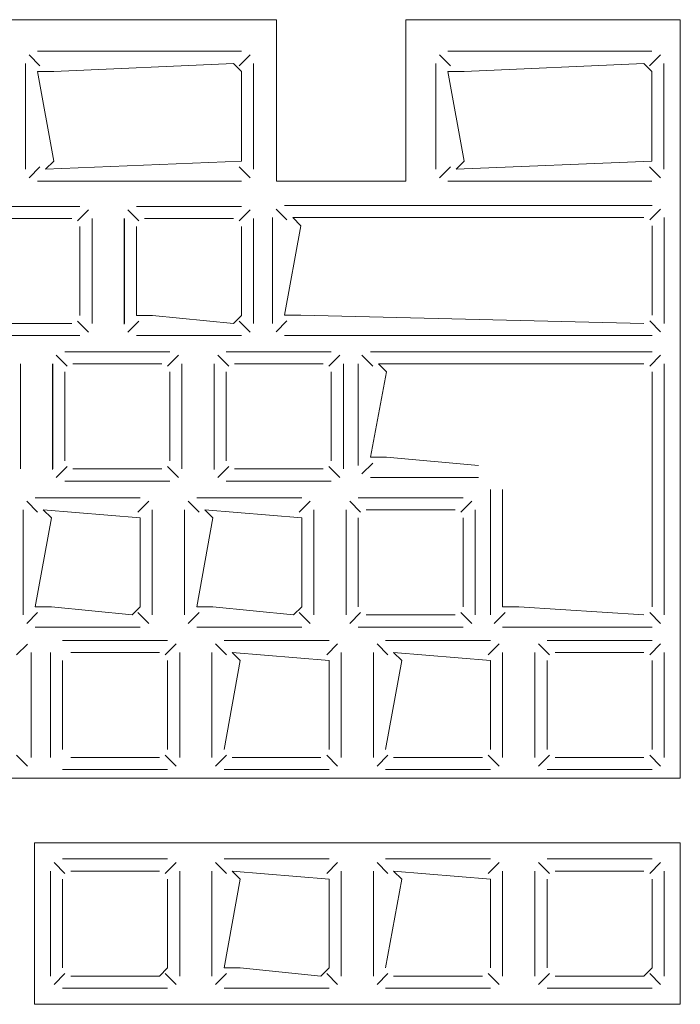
# Model space of a CAD drawing. Header units: feet. Extents: x 8 to 127, y 6 to 90.
# Tile 311 of 538: x 46.8719 to 46.9128, y 50.2947 to 50.3556. Entities that reach past the tile are written whole.
import ezdxf

# ---------------------------------------------------------------- set-up
doc = ezdxf.new("R2010")
doc.units = ezdxf.units.FT
doc.header["$MEASUREMENT"] = 0
doc.layers.add('MOBILARIO', color=8, linetype='Continuous')

msp = doc.modelspace()

# ---------------------------------------------------------------- linework, layer by layer
at = {"layer": 'MOBILARIO', "lineweight": 5}
for p, q in [((46.791295, 50.355619), (46.887795, 50.355619)), ((46.791295, 50.355619), (46.887795, 50.355619)), ((46.887795, 50.345619), (46.887795, 50.355619)), ((46.887795, 50.345619), (46.887795, 50.355619)), ((46.895795, 50.355619), (46.912795, 50.355619)), ((46.895795, 50.345619), (46.895795, 50.355619)), ((46.895795, 50.355619), (46.912795, 50.355619)), ((46.895795, 50.345619), (46.895795, 50.355619)), ((46.912795, 50.30868), (46.912795, 50.355619)), ((46.912795, 50.30868), (46.912795, 50.355619)), ((46.87314, 50.352768), (46.872464, 50.353444)), ((46.87314, 50.352768), (46.872464, 50.353444)), ((46.885619, 50.353664), (46.872994, 50.353664)), ((46.885619, 50.353664), (46.872994, 50.353664)), ((46.885473, 50.352768), (46.88615, 50.353444)), ((46.885473, 50.352768), (46.88615, 50.353444)), ((46.898554, 50.352768), (46.897877, 50.353444)), ((46.898554, 50.352768), (46.897877, 50.353444)), ((46.911033, 50.353664), (46.898408, 50.353664)), ((46.911033, 50.353664), (46.898408, 50.353664)), ((46.910887, 50.352768), (46.911563, 50.353444)), ((46.910887, 50.352768), (46.911563, 50.353444)), ((46.872244, 50.352914), (46.872244, 50.346369)), ((46.872244, 50.352914), (46.872244, 50.346369)), ((46.885119, 50.352914), (46.873994, 50.352414)), ((46.885119, 50.352914), (46.873994, 50.352414)), ((46.885619, 50.352414), (46.885119, 50.352914)), ((46.885619, 50.352414), (46.885119, 50.352914)), ((46.886369, 50.346369), (46.886369, 50.352914)), ((46.886369, 50.346369), (46.886369, 50.352914)), ((46.897658, 50.352914), (46.897658, 50.346369)), ((46.897658, 50.352914), (46.897658, 50.346369)), ((46.910533, 50.352914), (46.899408, 50.352414)), ((46.910533, 50.352914), (46.899408, 50.352414)), ((46.911033, 50.352414), (46.910533, 50.352914)), ((46.911033, 50.352414), (46.910533, 50.352914)), ((46.911783, 50.346369), (46.911783, 50.352914)), ((46.911783, 50.346369), (46.911783, 50.352914)), ((46.873994, 50.352414), (46.872994, 50.352414)), ((46.872994, 50.352414), (46.873994, 50.346869)), ((46.873994, 50.352414), (46.872994, 50.352414)), ((46.872994, 50.352414), (46.873994, 50.346869)), ((46.885619, 50.346869), (46.885619, 50.352414)), ((46.885619, 50.346869), (46.885619, 50.352414)), ((46.899408, 50.352414), (46.898408, 50.352414)), ((46.898408, 50.352414), (46.899408, 50.346869)), ((46.899408, 50.352414), (46.898408, 50.352414)), ((46.898408, 50.352414), (46.899408, 50.346869)), ((46.911033, 50.346869), (46.911033, 50.352414)), ((46.911033, 50.346869), (46.911033, 50.352414)), ((46.873994, 50.346869), (46.873494, 50.346369)), ((46.873494, 50.346369), (46.885619, 50.346869)), ((46.873994, 50.346869), (46.873494, 50.346369)), ((46.873494, 50.346369), (46.885619, 50.346869)), ((46.899408, 50.346869), (46.898908, 50.346369)), ((46.898908, 50.346369), (46.911033, 50.346869)), ((46.899408, 50.346869), (46.898908, 50.346369)), ((46.898908, 50.346369), (46.911033, 50.346869)), ((46.87314, 50.346516), (46.872464, 50.345839)), ((46.87314, 50.346516), (46.872464, 50.345839)), ((46.885473, 50.346516), (46.88615, 50.345839)), ((46.885473, 50.346516), (46.88615, 50.345839)), ((46.898554, 50.346516), (46.897877, 50.345839)), ((46.898554, 50.346516), (46.897877, 50.345839)), ((46.910887, 50.346516), (46.911563, 50.345839)), ((46.910887, 50.346516), (46.911563, 50.345839)), ((46.872994, 50.345619), (46.885619, 50.345619)), ((46.872994, 50.345619), (46.885619, 50.345619)), ((46.887795, 50.345619), (46.895795, 50.345619)), ((46.887795, 50.345619), (46.895795, 50.345619)), ((46.898408, 50.345619), (46.911033, 50.345619)), ((46.898408, 50.345619), (46.911033, 50.345619)), ((46.911044, 50.344119), (46.888291, 50.344119)), ((46.911044, 50.344119), (46.888291, 50.344119)), ((46.869119, 50.344066), (46.875619, 50.344066)), ((46.869119, 50.344066), (46.875619, 50.344066)), ((46.875473, 50.343169), (46.87615, 50.343846)), ((46.875473, 50.343169), (46.87615, 50.343846)), ((46.879266, 50.343169), (46.878589, 50.343846)), ((46.879266, 50.343169), (46.878589, 50.343846)), ((46.879119, 50.344066), (46.885619, 50.344066)), ((46.879119, 50.344066), (46.885619, 50.344066)), ((46.885473, 50.343169), (46.88615, 50.343846)), ((46.885473, 50.343169), (46.88615, 50.343846)), ((46.888437, 50.343223), (46.88776, 50.3439)), ((46.888437, 50.343223), (46.88776, 50.3439)), ((46.910898, 50.343223), (46.911574, 50.3439)), ((46.910898, 50.343223), (46.911574, 50.3439)), ((46.869619, 50.343316), (46.875119, 50.343316)), ((46.869619, 50.343316), (46.875119, 50.343316)), ((46.876369, 50.343316), (46.876369, 50.336816)), ((46.876369, 50.343316), (46.876369, 50.336816)), ((46.878357, 50.336779), (46.878357, 50.343324)), ((46.878357, 50.336779), (46.878357, 50.343324)), ((46.878369, 50.336816), (46.878369, 50.343316)), ((46.878369, 50.336816), (46.878369, 50.343316)), ((46.879619, 50.343316), (46.885119, 50.343316)), ((46.879619, 50.343316), (46.885119, 50.343316)), ((46.886369, 50.343316), (46.886369, 50.336816)), ((46.886369, 50.343316), (46.886369, 50.336816)), ((46.887541, 50.343369), (46.887541, 50.336825)), ((46.887541, 50.343369), (46.887541, 50.336825)), ((46.889291, 50.342869), (46.888791, 50.343369)), ((46.888791, 50.343369), (46.910544, 50.343369)), ((46.889291, 50.342869), (46.888791, 50.343369)), ((46.888791, 50.343369), (46.910544, 50.343369)), ((46.911794, 50.336825), (46.911794, 50.343369)), ((46.911794, 50.336825), (46.911794, 50.343369)), ((46.875619, 50.342816), (46.875619, 50.337316)), ((46.875619, 50.342816), (46.875619, 50.337316)), ((46.879119, 50.337316), (46.879119, 50.342816)), ((46.879119, 50.337316), (46.879119, 50.342816)), ((46.885619, 50.342816), (46.885619, 50.337316)), ((46.885619, 50.342816), (46.885619, 50.337316)), ((46.888291, 50.337325), (46.889291, 50.342869)), ((46.888291, 50.337325), (46.889291, 50.342869)), ((46.911044, 50.342869), (46.911044, 50.337325)), ((46.911044, 50.342869), (46.911044, 50.337325)), ((46.875119, 50.336816), (46.869619, 50.336816)), ((46.875119, 50.336816), (46.869619, 50.336816)), ((46.875473, 50.336962), (46.87615, 50.336285)), ((46.875473, 50.336962), (46.87615, 50.336285)), ((46.879266, 50.336962), (46.878589, 50.336285)), ((46.879266, 50.336962), (46.878589, 50.336285)), ((46.880119, 50.337316), (46.879119, 50.337316)), ((46.880119, 50.337316), (46.879119, 50.337316)), ((46.885119, 50.336816), (46.880119, 50.337316)), ((46.885119, 50.336816), (46.880119, 50.337316)), ((46.885619, 50.337316), (46.885119, 50.336816)), ((46.885619, 50.337316), (46.885119, 50.336816)), ((46.885473, 50.336962), (46.88615, 50.336285)), ((46.885473, 50.336962), (46.88615, 50.336285)), ((46.888437, 50.336971), (46.88776, 50.336294)), ((46.888437, 50.336971), (46.88776, 50.336294)), ((46.889291, 50.337325), (46.888291, 50.337325)), ((46.889291, 50.337325), (46.888291, 50.337325)), ((46.910544, 50.336825), (46.889291, 50.337325)), ((46.910544, 50.336825), (46.889291, 50.337325)), ((46.910898, 50.336971), (46.911574, 50.336294)), ((46.910898, 50.336971), (46.911574, 50.336294)), ((46.875619, 50.336066), (46.869119, 50.336066)), ((46.875619, 50.336066), (46.869119, 50.336066)), ((46.885619, 50.336066), (46.879119, 50.336066)), ((46.885619, 50.336066), (46.879119, 50.336066)), ((46.888291, 50.336075), (46.911044, 50.336075)), ((46.888291, 50.336075), (46.911044, 50.336075)), ((46.874682, 50.335066), (46.881182, 50.335066)), ((46.874682, 50.335066), (46.881182, 50.335066)), ((46.884682, 50.335066), (46.891182, 50.335066)), ((46.884682, 50.335066), (46.891182, 50.335066)), ((46.8936, 50.335066), (46.911044, 50.335066)), ((46.8936, 50.335066), (46.911044, 50.335066)), ((46.874829, 50.33417), (46.874152, 50.334846)), ((46.874829, 50.33417), (46.874152, 50.334846)), ((46.881036, 50.33417), (46.881713, 50.334846)), ((46.881036, 50.33417), (46.881713, 50.334846)), ((46.884829, 50.33417), (46.884152, 50.334846)), ((46.884829, 50.33417), (46.884152, 50.334846)), ((46.891036, 50.33417), (46.891713, 50.334846)), ((46.891036, 50.33417), (46.891713, 50.334846)), ((46.89307, 50.334846), (46.893746, 50.33417)), ((46.89307, 50.334846), (46.893746, 50.33417)), ((46.911574, 50.334846), (46.910898, 50.33417)), ((46.911574, 50.334846), (46.910898, 50.33417)), ((46.871932, 50.334316), (46.871932, 50.327816)), ((46.871932, 50.334316), (46.871932, 50.327816)), ((46.87392, 50.32778), (46.87392, 50.334325)), ((46.87392, 50.32778), (46.87392, 50.334325)), ((46.873932, 50.327816), (46.873932, 50.334316)), ((46.873932, 50.327816), (46.873932, 50.334316)), ((46.874682, 50.328316), (46.874682, 50.333816)), ((46.874682, 50.328316), (46.874682, 50.333816)), ((46.875182, 50.334316), (46.880682, 50.334316)), ((46.875182, 50.334316), (46.880682, 50.334316)), ((46.881182, 50.333816), (46.881182, 50.328316)), ((46.881182, 50.333816), (46.881182, 50.328316)), ((46.881932, 50.334316), (46.881932, 50.327816)), ((46.881932, 50.334316), (46.881932, 50.327816)), ((46.88392, 50.32778), (46.88392, 50.334325)), ((46.88392, 50.32778), (46.88392, 50.334325)), ((46.883932, 50.327816), (46.883932, 50.334316)), ((46.883932, 50.327816), (46.883932, 50.334316)), ((46.884682, 50.328316), (46.884682, 50.333816)), ((46.884682, 50.328316), (46.884682, 50.333816)), ((46.885182, 50.334316), (46.890682, 50.334316)), ((46.885182, 50.334316), (46.890682, 50.334316)), ((46.891182, 50.333816), (46.891182, 50.328316)), ((46.891182, 50.333816), (46.891182, 50.328316)), ((46.891932, 50.334316), (46.891932, 50.327816)), ((46.891932, 50.334316), (46.891932, 50.327816)), ((46.89285, 50.328036), (46.89285, 50.334316)), ((46.89285, 50.328036), (46.89285, 50.334316)), ((46.8936, 50.328536), (46.8946, 50.333816)), ((46.8936, 50.328536), (46.8946, 50.333816)), ((46.8941, 50.334316), (46.910544, 50.334316)), ((46.8946, 50.333816), (46.8941, 50.334316)), ((46.8941, 50.334316), (46.910544, 50.334316)), ((46.8946, 50.333816), (46.8941, 50.334316)), ((46.911044, 50.333816), (46.911044, 50.31928)), ((46.911044, 50.333816), (46.911044, 50.31928)), ((46.911794, 50.334316), (46.911794, 50.31878)), ((46.911794, 50.334316), (46.911794, 50.31878)), ((46.8946, 50.328536), (46.8936, 50.328536)), ((46.8946, 50.328536), (46.8936, 50.328536)), ((46.900294, 50.328036), (46.8946, 50.328536)), ((46.900294, 50.328036), (46.8946, 50.328536)), ((46.874829, 50.327962), (46.874152, 50.327286)), ((46.874829, 50.327962), (46.874152, 50.327286)), ((46.880682, 50.327816), (46.875182, 50.327816)), ((46.880682, 50.327816), (46.875182, 50.327816)), ((46.881036, 50.327962), (46.881713, 50.327286)), ((46.881036, 50.327962), (46.881713, 50.327286)), ((46.884829, 50.327962), (46.884152, 50.327286)), ((46.884829, 50.327962), (46.884152, 50.327286)), ((46.890682, 50.327816), (46.885182, 50.327816)), ((46.890682, 50.327816), (46.885182, 50.327816)), ((46.891036, 50.327962), (46.891713, 50.327286)), ((46.891036, 50.327962), (46.891713, 50.327286)), ((46.89307, 50.327505), (46.893746, 50.328182)), ((46.89307, 50.327505), (46.893746, 50.328182)), ((46.881182, 50.327066), (46.874682, 50.327066)), ((46.881182, 50.327066), (46.874682, 50.327066)), ((46.891182, 50.327066), (46.884682, 50.327066)), ((46.891182, 50.327066), (46.884682, 50.327066)), ((46.900294, 50.327286), (46.8936, 50.327286)), ((46.900294, 50.327286), (46.8936, 50.327286)), ((46.901044, 50.31878), (46.901044, 50.326536)), ((46.901044, 50.31878), (46.901044, 50.326536)), ((46.901794, 50.31928), (46.901794, 50.326536)), ((46.901794, 50.31928), (46.901794, 50.326536)), ((46.87285, 50.32603), (46.87935, 50.32603)), ((46.87285, 50.32603), (46.87935, 50.32603)), ((46.88285, 50.32603), (46.88935, 50.32603)), ((46.88285, 50.32603), (46.88935, 50.32603)), ((46.89285, 50.32603), (46.89935, 50.32603)), ((46.89285, 50.32603), (46.89935, 50.32603)), ((46.8721, 50.31878), (46.8721, 50.32528)), ((46.8721, 50.31878), (46.8721, 50.32528)), ((46.872996, 50.325133), (46.87232, 50.32581)), ((46.872996, 50.325133), (46.87232, 50.32581)), ((46.87385, 50.32478), (46.87335, 50.32528)), ((46.87335, 50.32528), (46.87935, 50.32478)), ((46.87385, 50.32478), (46.87335, 50.32528)), ((46.87335, 50.32528), (46.87935, 50.32478)), ((46.879203, 50.325133), (46.87988, 50.32581)), ((46.879203, 50.325133), (46.87988, 50.32581)), ((46.8801, 50.32528), (46.8801, 50.31878)), ((46.8801, 50.32528), (46.8801, 50.31878)), ((46.8821, 50.31878), (46.8821, 50.32528)), ((46.8821, 50.31878), (46.8821, 50.32528)), ((46.882996, 50.325133), (46.88232, 50.32581)), ((46.882996, 50.325133), (46.88232, 50.32581)), ((46.88385, 50.32478), (46.88335, 50.32528)), ((46.88335, 50.32528), (46.88935, 50.32478)), ((46.88385, 50.32478), (46.88335, 50.32528)), ((46.88335, 50.32528), (46.88935, 50.32478)), ((46.889203, 50.325133), (46.88988, 50.32581)), ((46.889203, 50.325133), (46.88988, 50.32581)), ((46.8901, 50.32528), (46.8901, 50.31878)), ((46.8901, 50.32528), (46.8901, 50.31878)), ((46.8921, 50.31878), (46.8921, 50.32528)), ((46.8921, 50.31878), (46.8921, 50.32528)), ((46.892996, 50.325133), (46.89232, 50.32581)), ((46.892996, 50.325133), (46.89232, 50.32581)), ((46.89335, 50.32528), (46.89885, 50.32528)), ((46.89335, 50.32528), (46.89885, 50.32528)), ((46.899203, 50.325133), (46.89988, 50.32581)), ((46.899203, 50.325133), (46.89988, 50.32581)), ((46.9001, 50.32528), (46.9001, 50.31878)), ((46.9001, 50.32528), (46.9001, 50.31878)), ((46.87285, 50.31928), (46.87385, 50.32478)), ((46.87285, 50.31928), (46.87385, 50.32478)), ((46.87935, 50.32478), (46.87935, 50.31928)), ((46.87935, 50.32478), (46.87935, 50.31928)), ((46.88285, 50.31928), (46.88385, 50.32478)), ((46.88285, 50.31928), (46.88385, 50.32478)), ((46.88935, 50.32478), (46.88935, 50.31928)), ((46.88935, 50.32478), (46.88935, 50.31928)), ((46.89285, 50.31928), (46.89285, 50.32478)), ((46.89285, 50.31928), (46.89285, 50.32478)), ((46.89935, 50.32478), (46.89935, 50.31928)), ((46.89935, 50.32478), (46.89935, 50.31928)), ((46.87385, 50.31928), (46.87285, 50.31928)), ((46.87385, 50.31928), (46.87285, 50.31928)), ((46.87885, 50.31878), (46.87385, 50.31928)), ((46.87885, 50.31878), (46.87385, 50.31928)), ((46.87935, 50.31928), (46.87885, 50.31878)), ((46.87935, 50.31928), (46.87885, 50.31878)), ((46.88385, 50.31928), (46.88285, 50.31928)), ((46.88385, 50.31928), (46.88285, 50.31928)), ((46.88885, 50.31878), (46.88385, 50.31928)), ((46.88885, 50.31878), (46.88385, 50.31928)), ((46.88935, 50.31928), (46.88885, 50.31878)), ((46.88935, 50.31928), (46.88885, 50.31878)), ((46.902794, 50.31928), (46.901794, 50.31928)), ((46.902794, 50.31928), (46.901794, 50.31928)), ((46.910544, 50.31878), (46.902794, 50.31928)), ((46.910544, 50.31878), (46.902794, 50.31928)), ((46.872996, 50.318926), (46.87232, 50.318249)), ((46.872996, 50.318926), (46.87232, 50.318249)), ((46.879203, 50.318926), (46.87988, 50.318249)), ((46.879203, 50.318926), (46.87988, 50.318249)), ((46.882996, 50.318926), (46.88232, 50.318249)), ((46.882996, 50.318926), (46.88232, 50.318249)), ((46.889203, 50.318926), (46.88988, 50.318249)), ((46.889203, 50.318926), (46.88988, 50.318249)), ((46.892996, 50.318926), (46.89232, 50.318249)), ((46.892996, 50.318926), (46.89232, 50.318249)), ((46.89885, 50.31878), (46.89335, 50.31878)), ((46.89885, 50.31878), (46.89335, 50.31878)), ((46.899203, 50.318926), (46.89988, 50.318249)), ((46.899203, 50.318926), (46.89988, 50.318249)), ((46.901264, 50.318249), (46.90194, 50.318926)), ((46.901264, 50.318249), (46.90194, 50.318926)), ((46.911574, 50.318249), (46.910898, 50.318926)), ((46.911574, 50.318249), (46.910898, 50.318926)), ((46.87935, 50.31803), (46.87285, 50.31803)), ((46.87935, 50.31803), (46.87285, 50.31803)), ((46.88935, 50.31803), (46.88285, 50.31803)), ((46.88935, 50.31803), (46.88285, 50.31803)), ((46.89935, 50.31803), (46.89285, 50.31803)), ((46.89935, 50.31803), (46.89285, 50.31803)), ((46.911044, 50.31803), (46.901794, 50.31803)), ((46.911044, 50.31803), (46.901794, 50.31803)), ((46.871694, 50.3163), (46.872371, 50.316977)), ((46.871694, 50.3163), (46.872371, 50.316977)), ((46.874544, 50.317204), (46.881044, 50.317204)), ((46.874544, 50.317204), (46.881044, 50.317204)), ((46.880898, 50.316307), (46.881574, 50.316984)), ((46.880898, 50.316307), (46.881574, 50.316984)), ((46.88469, 50.316307), (46.884014, 50.316984)), ((46.88469, 50.316307), (46.884014, 50.316984)), ((46.884544, 50.317204), (46.891044, 50.317204)), ((46.884544, 50.317204), (46.891044, 50.317204)), ((46.890898, 50.316307), (46.891574, 50.316984)), ((46.890898, 50.316307), (46.891574, 50.316984)), ((46.89469, 50.316307), (46.894014, 50.316984)), ((46.89469, 50.316307), (46.894014, 50.316984)), ((46.894544, 50.317204), (46.901044, 50.317204)), ((46.894544, 50.317204), (46.901044, 50.317204)), ((46.900898, 50.316307), (46.901574, 50.316984)), ((46.900898, 50.316307), (46.901574, 50.316984)), ((46.90469, 50.316307), (46.904014, 50.316984)), ((46.90469, 50.316307), (46.904014, 50.316984)), ((46.904544, 50.317204), (46.911044, 50.317204)), ((46.904544, 50.317204), (46.911044, 50.317204)), ((46.910898, 50.316307), (46.911574, 50.316984)), ((46.910898, 50.316307), (46.911574, 50.316984)), ((46.872591, 50.316446), (46.872591, 50.309946)), ((46.872591, 50.316446), (46.872591, 50.309946)), ((46.873794, 50.309954), (46.873794, 50.316454)), ((46.873794, 50.309954), (46.873794, 50.316454)), ((46.875044, 50.316454), (46.880544, 50.316454)), ((46.875044, 50.316454), (46.880544, 50.316454)), ((46.881794, 50.316454), (46.881794, 50.309954)), ((46.881794, 50.316454), (46.881794, 50.309954)), ((46.883794, 50.309954), (46.883794, 50.316454)), ((46.883794, 50.309954), (46.883794, 50.316454)), ((46.885544, 50.315954), (46.885044, 50.316454)), ((46.885044, 50.316454), (46.891044, 50.315954)), ((46.885544, 50.315954), (46.885044, 50.316454)), ((46.885044, 50.316454), (46.891044, 50.315954)), ((46.891794, 50.316454), (46.891794, 50.309954)), ((46.891794, 50.316454), (46.891794, 50.309954)), ((46.893794, 50.309954), (46.893794, 50.316454)), ((46.893794, 50.309954), (46.893794, 50.316454)), ((46.895544, 50.315954), (46.895044, 50.316454)), ((46.895044, 50.316454), (46.901044, 50.315954)), ((46.895544, 50.315954), (46.895044, 50.316454)), ((46.895044, 50.316454), (46.901044, 50.315954)), ((46.901794, 50.316454), (46.901794, 50.309954)), ((46.901794, 50.316454), (46.901794, 50.309954)), ((46.903794, 50.309954), (46.903794, 50.316454)), ((46.903794, 50.309954), (46.903794, 50.316454)), ((46.905044, 50.316454), (46.910544, 50.316454)), ((46.905044, 50.316454), (46.910544, 50.316454)), ((46.911794, 50.316454), (46.911794, 50.309954)), ((46.911794, 50.316454), (46.911794, 50.309954)), ((46.874544, 50.310454), (46.874544, 50.315954)), ((46.874544, 50.310454), (46.874544, 50.315954)), ((46.881044, 50.315954), (46.881044, 50.310454)), ((46.881044, 50.315954), (46.881044, 50.310454)), ((46.884544, 50.310454), (46.885544, 50.315954)), ((46.884544, 50.310454), (46.885544, 50.315954)), ((46.891044, 50.315954), (46.891044, 50.310454)), ((46.891044, 50.315954), (46.891044, 50.310454)), ((46.894544, 50.310454), (46.895544, 50.315954)), ((46.894544, 50.310454), (46.895544, 50.315954)), ((46.901044, 50.315954), (46.901044, 50.310454)), ((46.901044, 50.315954), (46.901044, 50.310454)), ((46.904544, 50.310454), (46.904544, 50.315954)), ((46.904544, 50.310454), (46.904544, 50.315954)), ((46.911044, 50.315954), (46.911044, 50.310454)), ((46.911044, 50.315954), (46.911044, 50.310454)), ((46.871694, 50.310093), (46.872371, 50.309416)), ((46.871694, 50.310093), (46.872371, 50.309416)), ((46.880898, 50.3101), (46.881574, 50.309423)), ((46.880898, 50.3101), (46.881574, 50.309423)), ((46.88469, 50.3101), (46.884014, 50.309423)), ((46.88469, 50.3101), (46.884014, 50.309423)), ((46.890898, 50.3101), (46.891574, 50.309423)), ((46.890898, 50.3101), (46.891574, 50.309423)), ((46.89469, 50.3101), (46.894014, 50.309423)), ((46.89469, 50.3101), (46.894014, 50.309423)), ((46.900898, 50.3101), (46.901574, 50.309423)), ((46.900898, 50.3101), (46.901574, 50.309423)), ((46.90469, 50.3101), (46.904014, 50.309423)), ((46.90469, 50.3101), (46.904014, 50.309423)), ((46.910898, 50.3101), (46.911574, 50.309423)), ((46.910898, 50.3101), (46.911574, 50.309423)), ((46.880544, 50.309954), (46.875044, 50.309954)), ((46.880544, 50.309954), (46.875044, 50.309954)), ((46.890544, 50.309954), (46.885044, 50.309954)), ((46.890544, 50.309954), (46.885044, 50.309954)), ((46.900544, 50.309954), (46.895044, 50.309954)), ((46.900544, 50.309954), (46.895044, 50.309954)), ((46.910544, 50.309954), (46.905044, 50.309954)), ((46.910544, 50.309954), (46.905044, 50.309954)), ((46.881044, 50.309204), (46.874544, 50.309204)), ((46.881044, 50.309204), (46.874544, 50.309204)), ((46.891044, 50.309204), (46.884544, 50.309204)), ((46.891044, 50.309204), (46.884544, 50.309204)), ((46.901044, 50.309204), (46.894544, 50.309204)), ((46.901044, 50.309204), (46.894544, 50.309204)), ((46.911044, 50.309204), (46.904544, 50.309204)), ((46.911044, 50.309204), (46.904544, 50.309204)), ((46.912795, 50.30868), (46.768295, 50.30868)), ((46.912795, 50.30868), (46.768295, 50.30868)), ((46.872795, 50.29468), (46.872795, 50.30468)), ((46.872795, 50.30468), (46.912795, 50.30468)), ((46.872795, 50.29468), (46.872795, 50.30468)), ((46.872795, 50.30468), (46.912795, 50.30468)), ((46.912795, 50.30468), (46.912795, 50.29468)), ((46.912795, 50.30468), (46.912795, 50.29468)), ((46.87469, 50.302783), (46.874014, 50.30346)), ((46.87469, 50.302783), (46.874014, 50.30346)), ((46.874544, 50.30368), (46.881044, 50.30368)), ((46.874544, 50.30368), (46.881044, 50.30368)), ((46.880898, 50.302783), (46.881574, 50.30346)), ((46.880898, 50.302783), (46.881574, 50.30346)), ((46.88469, 50.302783), (46.884014, 50.30346)), ((46.88469, 50.302783), (46.884014, 50.30346)), ((46.884544, 50.30368), (46.891044, 50.30368)), ((46.884544, 50.30368), (46.891044, 50.30368)), ((46.890898, 50.302783), (46.891574, 50.30346)), ((46.890898, 50.302783), (46.891574, 50.30346)), ((46.89469, 50.302783), (46.894014, 50.30346)), ((46.89469, 50.302783), (46.894014, 50.30346)), ((46.894544, 50.30368), (46.901044, 50.30368)), ((46.894544, 50.30368), (46.901044, 50.30368)), ((46.900898, 50.302783), (46.901574, 50.30346)), ((46.900898, 50.302783), (46.901574, 50.30346)), ((46.90469, 50.302783), (46.904014, 50.30346)), ((46.90469, 50.302783), (46.904014, 50.30346)), ((46.904544, 50.30368), (46.911044, 50.30368)), ((46.904544, 50.30368), (46.911044, 50.30368)), ((46.910898, 50.302783), (46.911574, 50.30346)), ((46.910898, 50.302783), (46.911574, 50.30346)), ((46.873794, 50.29643), (46.873794, 50.30293)), ((46.873794, 50.29643), (46.873794, 50.30293)), ((46.875044, 50.30293), (46.880544, 50.30293)), ((46.875044, 50.30293), (46.880544, 50.30293)), ((46.881794, 50.30293), (46.881794, 50.29643)), ((46.881794, 50.30293), (46.881794, 50.29643)), ((46.883794, 50.29643), (46.883794, 50.30293)), ((46.883794, 50.29643), (46.883794, 50.30293)), ((46.885544, 50.30243), (46.885044, 50.30293)), ((46.885044, 50.30293), (46.891044, 50.30243)), ((46.885544, 50.30243), (46.885044, 50.30293)), ((46.885044, 50.30293), (46.891044, 50.30243)), ((46.891794, 50.30293), (46.891794, 50.29643)), ((46.891794, 50.30293), (46.891794, 50.29643)), ((46.893794, 50.29643), (46.893794, 50.30293)), ((46.893794, 50.29643), (46.893794, 50.30293)), ((46.895544, 50.30243), (46.895044, 50.30293)), ((46.895044, 50.30293), (46.901044, 50.30243)), ((46.895544, 50.30243), (46.895044, 50.30293)), ((46.895044, 50.30293), (46.901044, 50.30243)), ((46.901794, 50.30293), (46.901794, 50.29643)), ((46.901794, 50.30293), (46.901794, 50.29643)), ((46.903794, 50.29643), (46.903794, 50.30293)), ((46.903794, 50.29643), (46.903794, 50.30293)), ((46.905044, 50.30293), (46.910544, 50.30293)), ((46.905044, 50.30293), (46.910544, 50.30293)), ((46.911794, 50.30293), (46.911794, 50.29643)), ((46.911794, 50.30293), (46.911794, 50.29643)), ((46.874544, 50.29693), (46.874544, 50.30243)), ((46.874544, 50.29693), (46.874544, 50.30243)), ((46.881044, 50.30243), (46.881044, 50.29693)), ((46.881044, 50.30243), (46.881044, 50.29693)), ((46.884544, 50.29693), (46.885544, 50.30243)), ((46.884544, 50.29693), (46.885544, 50.30243)), ((46.891044, 50.30243), (46.891044, 50.29693)), ((46.891044, 50.30243), (46.891044, 50.29693)), ((46.894544, 50.29693), (46.895544, 50.30243)), ((46.894544, 50.29693), (46.895544, 50.30243)), ((46.901044, 50.30243), (46.901044, 50.29693)), ((46.901044, 50.30243), (46.901044, 50.29693)), ((46.904544, 50.29693), (46.904544, 50.30243)), ((46.904544, 50.29693), (46.904544, 50.30243)), ((46.911044, 50.30243), (46.911044, 50.29693)), ((46.911044, 50.30243), (46.911044, 50.29693)), ((46.87469, 50.296576), (46.874014, 50.295899)), ((46.87469, 50.296576), (46.874014, 50.295899)), ((46.881044, 50.29693), (46.880544, 50.29643)), ((46.881044, 50.29693), (46.880544, 50.29643)), ((46.880898, 50.296576), (46.881574, 50.295899)), ((46.880898, 50.296576), (46.881574, 50.295899)), ((46.88469, 50.296576), (46.884014, 50.295899)), ((46.88469, 50.296576), (46.884014, 50.295899)), ((46.885544, 50.29693), (46.884544, 50.29693)), ((46.885544, 50.29693), (46.884544, 50.29693)), ((46.890544, 50.29643), (46.885544, 50.29693)), ((46.890544, 50.29643), (46.885544, 50.29693)), ((46.891044, 50.29693), (46.890544, 50.29643)), ((46.891044, 50.29693), (46.890544, 50.29643)), ((46.890898, 50.296576), (46.891574, 50.295899)), ((46.890898, 50.296576), (46.891574, 50.295899)), ((46.89469, 50.296576), (46.894014, 50.295899)), ((46.89469, 50.296576), (46.894014, 50.295899)), ((46.900898, 50.296576), (46.901574, 50.295899)), ((46.900898, 50.296576), (46.901574, 50.295899)), ((46.90469, 50.296576), (46.904014, 50.295899)), ((46.90469, 50.296576), (46.904014, 50.295899)), ((46.911044, 50.29693), (46.910544, 50.29643)), ((46.911044, 50.29693), (46.910544, 50.29643)), ((46.910898, 50.296576), (46.911574, 50.295899)), ((46.910898, 50.296576), (46.911574, 50.295899)), ((46.880544, 50.29643), (46.875044, 50.29643)), ((46.880544, 50.29643), (46.875044, 50.29643)), ((46.900544, 50.29643), (46.895044, 50.29643)), ((46.900544, 50.29643), (46.895044, 50.29643)), ((46.910544, 50.29643), (46.905044, 50.29643)), ((46.910544, 50.29643), (46.905044, 50.29643)), ((46.881044, 50.29568), (46.874544, 50.29568)), ((46.881044, 50.29568), (46.874544, 50.29568)), ((46.891044, 50.29568), (46.884544, 50.29568)), ((46.891044, 50.29568), (46.884544, 50.29568)), ((46.901044, 50.29568), (46.894544, 50.29568)), ((46.901044, 50.29568), (46.894544, 50.29568)), ((46.911044, 50.29568), (46.904544, 50.29568)), ((46.911044, 50.29568), (46.904544, 50.29568)), ((46.912795, 50.29468), (46.872795, 50.29468)), ((46.912795, 50.29468), (46.872795, 50.29468))]:
    msp.add_line(p, q, dxfattribs=at)
at = {"layer": 'MOBILARIO'}
for centre in [(46.873494, 50.352414), (46.873494, 50.352414), (46.885119, 50.352414), (46.885119, 50.352414), (46.898908, 50.352414), (46.898908, 50.352414), (46.910533, 50.352414), (46.910533, 50.352414), (46.873494, 50.346869), (46.873494, 50.346869), (46.885119, 50.346869), (46.885119, 50.346869), (46.898908, 50.346869), (46.898908, 50.346869), (46.910533, 50.346869), (46.910533, 50.346869), (46.888791, 50.342869), (46.888791, 50.342869), (46.879619, 50.337316), (46.879619, 50.337316), (46.885119, 50.337316), (46.885119, 50.337316), (46.888791, 50.337325), (46.888791, 50.337325), (46.8941, 50.333816), (46.8941, 50.333816), (46.8941, 50.328536), (46.8941, 50.328536), (46.87335, 50.32478), (46.87335, 50.32478), (46.87885, 50.32478), (46.87885, 50.32478), (46.88335, 50.32478), (46.88335, 50.32478), (46.88885, 50.32478), (46.88885, 50.32478), (46.87335, 50.31928), (46.87335, 50.31928), (46.87885, 50.31928), (46.87885, 50.31928), (46.88335, 50.31928), (46.88335, 50.31928), (46.88885, 50.31928), (46.88885, 50.31928), (46.902294, 50.31928), (46.902294, 50.31928), (46.885044, 50.315954), (46.885044, 50.315954), (46.890544, 50.315954), (46.890544, 50.315954), (46.895044, 50.315954), (46.895044, 50.315954), (46.900544, 50.315954), (46.900544, 50.315954), (46.885044, 50.30243), (46.885044, 50.30243), (46.890544, 50.30243), (46.890544, 50.30243), (46.895044, 50.30243), (46.895044, 50.30243), (46.900544, 50.30243), (46.900544, 50.30243), (46.880544, 50.29693), (46.880544, 50.29693), (46.885044, 50.29693), (46.885044, 50.29693), (46.890544, 50.29693), (46.890544, 50.29693), (46.910544, 50.29693), (46.910544, 50.29693)]:
    msp.add_arc(centre, 0.0005, 0, 0, dxfattribs=at)

doc.saveas('drawing.dxf')
